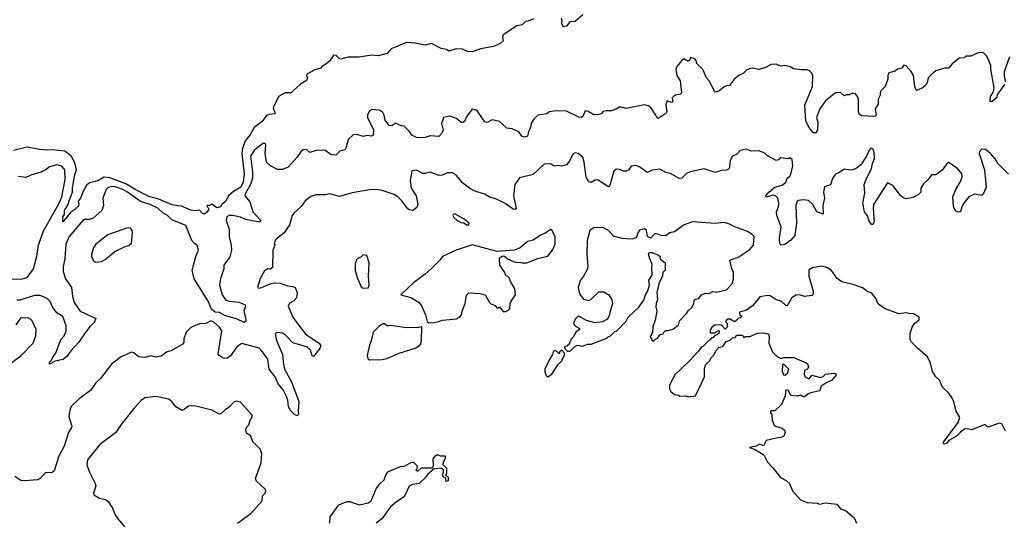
# Model space of a CAD drawing. Extents: x 2293878 to 2522763, y 823964 to 1006972.
# Tile 286 of 407: x 2431065 to 2439006, y 912485 to 916515. Entities that reach past the tile are written whole.
import ezdxf

# ---------------------------------------------------------------- set-up
doc = ezdxf.new("R2010")
doc.units = 0

msp = doc.modelspace()

# ---------------------------------------------------------------- linework, layer by layer
at = {"layer": '0CON20XD'}
for points in [[(2435207.5, 916522.5), (2435165, 916502.5), (2435145, 916500), (2435117, 916473), (2435073.9, 916466.1), (2434963, 916393), (2434958.8, 916375), (2434963.3, 916345), (2434938.3, 916321.7), (2434885, 916298.8), (2434785, 916278.8), (2434715, 916256), (2434677.3, 916257.3), (2434635, 916278), (2434585, 916280), (2434525, 916262.5), (2434505.9, 916275.9), (2434465, 916283.8), (2434385, 916323.3), (2434335, 916310), (2434255, 916326.7), (2434185, 916331.2), (2434060.8, 916279.2), (2434027.7, 916242.3), (2433955.8, 916224.2), (2433905, 916230), (2433801.7, 916211.7), (2433715, 916213.8), (2433655, 916196.7), (2433641.7, 916201.7), (2433617, 916227), (2433595, 916228), (2433565, 916183.3), (2433535, 916156.7), (2433502, 916138), (2433492.5, 916125), (2433445, 916110), (2433380, 916075), (2433377.5, 916065), (2433386.2, 916045), (2433376.7, 916025), (2433330, 915995), (2433275, 915948), (2433255, 915926), (2433205, 915925.5), (2433153.3, 915895), (2433110, 915805), (2433113.3, 915785), (2433126, 915765), (2433123, 915757), (2433075, 915751.4), (2433055, 915742), (2433020, 915695), (2432955.8, 915644.2), (2432922.1, 915585), (2432881.9, 915538.1), (2432862.6, 915475), (2432857.5, 915435), (2432875, 915272.5), (2432866.5, 915205), (2432848, 915165), (2432790.3, 915129.7), (2432752.6, 915097.4), (2432725, 915048.8), (2432695.8, 915024.2), (2432683.3, 915005), (2432655, 914998), (2432615, 915026.7), (2432595, 915016.7), (2432575, 915017.5), (2432590, 914985), (2432575, 914961.2), (2432555, 914946.7), (2432535, 914953.3), (2432515, 914978.8), (2432475, 914974.4), (2432445, 914978.9), (2432370.5, 915010.5), (2432345, 915014.5), (2432295, 915021.1), (2432188.1, 915068.1), (2432105, 915088.8), (2431995, 915144.2), (2431921.3, 915191.3), (2431790.8, 915240.8), (2431745.9, 915244.1), (2431695, 915215.5), (2431631.4, 915198.6), (2431606.2, 915183.8), (2431570.8, 915119.2), (2431555.7, 915074.3), (2431535, 915052.5), (2431540.8, 915025), (2431537.6, 915012.4), (2431510, 914985), (2431476.7, 914963.3), (2431413.8, 914883.8), (2431413.3, 914925), (2431426.7, 914943.3), (2431426, 914975), (2431456.7, 915023.3), (2431463.1, 915055), (2431491.2, 915125), (2431490.7, 915155), (2431507.7, 915255), (2431523.2, 915303.2), (2431509.5, 915359.5), (2431481.2, 915411.2), (2431427.5, 915455), (2431326.1, 915466.1), (2431285, 915461.8), (2431227, 915467), (2431125, 915488.2), (2431015, 915460.6)], [(2435606.4, 916553.6), (2435545, 916500), (2435503, 916497), (2435475, 916462.5), (2435448.3, 916458.3), (2435436.7, 916485), (2435440, 916515), (2435432.5, 916525)], [(2439008.6, 915991.4), (2438951.2, 915915), (2438942.5, 915885), (2438907.5, 915855), (2438893.3, 915855), (2438894, 915895), (2438918.1, 915931.9), (2438924.3, 915965), (2438897.1, 916115), (2438897.8, 916145), (2438865, 916220), (2438835, 916250), (2438795, 916248.6), (2438735, 916221.2), (2438695, 916220), (2438683.3, 916206.7), (2438642.5, 916205), (2438585, 916160), (2438556.1, 916123.9), (2438525, 916123.3), (2438455, 916103.3), (2438421.2, 916075), (2438392.6, 916047.4), (2438383.3, 916005), (2438372.7, 915987.3), (2438350.9, 915969.1), (2438305, 915946), (2438295, 915947.5), (2438283.5, 915975), (2438272.9, 916065), (2438255, 916096.7), (2438215, 916142.5), (2438195, 916147.5), (2438180, 916125), (2438145, 916116.2), (2438125, 916098.8), (2438075, 916087.5), (2438066.7, 916065), (2438066, 916035), (2438046.2, 915975), (2438014, 915945), (2438005, 915927.5), (2438003.8, 915905), (2437990, 915875), (2437989.2, 915835), (2437965.6, 915795), (2437971.4, 915748.6), (2437965, 915736.7), (2437955, 915734), (2437855, 915740), (2437835, 915752), (2437828.9, 915775), (2437830, 915875), (2437822.5, 915895), (2437805, 915916), (2437785, 915923.8), (2437755, 915908.8), (2437730.7, 915909.3), (2437715, 915900), (2437685, 915926.7), (2437645, 915926), (2437565, 915861.4), (2437519.6, 915795), (2437492.5, 915725), (2437502.9, 915685), (2437500, 915625), (2437485, 915602.5), (2437465, 915602), (2437431.9, 915645), (2437405.5, 915695.5), (2437396.4, 915825), (2437458.8, 915975), (2437462.2, 916065), (2437454.3, 916085), (2437435, 916101.9), (2437415, 916110.6), (2437365, 916110.8), (2437305, 916120), (2437280, 916135), (2437235, 916146.2), (2437205, 916141.2), (2437165, 916156.2), (2437125, 916153.8), (2437075, 916126), (2437025, 916114), (2436975, 916124), (2436958.8, 916121.2), (2436930.3, 916109.7), (2436903.3, 916085), (2436864.3, 916065.7), (2436830.7, 916039.3), (2436790, 915985), (2436765, 915982.5), (2436746.4, 915973.6), (2436705, 915937.5), (2436675, 915930), (2436667.5, 915935), (2436628.3, 916018.3), (2436604.2, 916045), (2436575, 916112.5), (2436525, 916162.5), (2436520, 916185), (2436509.3, 916199.3), (2436475, 916210), (2436467.5, 916185), (2436450.7, 916180.7), (2436425, 916200), (2436405, 916186.7), (2436365, 916137.5), (2436356.2, 916115), (2436366.2, 916065), (2436391.7, 916021.7), (2436403.3, 915925), (2436392.5, 915915), (2436354.3, 915905.7), (2436336.7, 915895), (2436327.5, 915885), (2436332.5, 915855), (2436325, 915847.5), (2436285, 915860), (2436276.2, 915825), (2436283.3, 915775), (2436279.5, 915760.5), (2436215, 915717.5), (2436205, 915722.5), (2436196.2, 915746.2), (2436155.5, 915805.5), (2436135, 915819.2), (2436105, 915827.1), (2435955, 915800), (2435905, 915813.3), (2435875.9, 915794.1), (2435835, 915778.8), (2435795, 915781.2), (2435770, 915775), (2435754, 915756), (2435735, 915749.2), (2435695, 915748.8), (2435650, 915775), (2435625, 915780), (2435606.7, 915735), (2435593.6, 915726.4), (2435575, 915728.8), (2435475, 915777.5), (2435385, 915780.8), (2435338.3, 915771.7), (2435315, 915756.2), (2435245, 915744), (2435214.6, 915715.4), (2435189.7, 915680.3), (2435184.2, 915645.8), (2435167.7, 915612.3), (2435160, 915575), (2435135, 915566.2), (2435115.8, 915575.8), (2435090.5, 915610.5), (2435035.7, 915635.7), (2434995, 915640), (2434935, 915693.3), (2434876.1, 915706.1), (2434835, 915686.2), (2434815, 915691.2), (2434756.6, 915776.6), (2434745, 915786.2), (2434715, 915792.5), (2434672.4, 915737.6), (2434653.3, 915695), (2434640, 915685), (2434625, 915686.2), (2434588.5, 915718.5), (2434535, 915738.1), (2434482.5, 915727.5), (2434467.5, 915677.5), (2434480, 915625), (2434470.7, 915599.3), (2434445, 915574), (2434375, 915577.5), (2434335, 915564.2), (2434298.3, 915561.7), (2434265, 915566), (2434228, 915585), (2434207, 915617), (2434166.9, 915656.9), (2434145, 915659.2), (2434095, 915680), (2434065, 915660), (2434045, 915661.2), (2434012.5, 915705), (2434005.6, 915745), (2433990.7, 915770.7), (2433965, 915785.7), (2433905, 915790), (2433885, 915780), (2433870, 915745), (2433868.8, 915725), (2433917, 915627), (2433916.9, 915583.1), (2433905, 915576), (2433865, 915580), (2433835, 915573.3), (2433785, 915588.1), (2433753.2, 915586.8), (2433715, 915548.8), (2433694.3, 915475.7), (2433685, 915466.2), (2433646.7, 915455), (2433615, 915421.2), (2433577.5, 915425), (2433525, 915463.3), (2433455, 915461.2), (2433405, 915442.5), (2433380, 915465), (2433355, 915468.8), (2433335, 915453.3), (2433303.4, 915406.6), (2433231.2, 915325), (2433185, 915306), (2433145, 915308), (2433086.8, 915336.8), (2433056, 915365), (2433044.3, 915435), (2433050, 915505), (2433045, 915516.7), (2433025, 915516.2), (2432955, 915460), (2432925.9, 915415), (2432942.6, 915285), (2432943.2, 915236.8), (2432927.4, 915185), (2432885.3, 915115), (2432879.5, 915095), (2432919.6, 915045), (2432944.1, 914965), (2433009.4, 914895), (2433005, 914884.6), (2432985, 914883.5), (2432885, 914904.7), (2432845, 914921.2), (2432785, 914935.3), (2432754.2, 914935.8), (2432735, 914924.2), (2432728.9, 914895), (2432753.5, 914825), (2432754.3, 914765), (2432771.2, 914695), (2432773.5, 914655), (2432758.3, 914601.7), (2432710.6, 914535), (2432710.6, 914505), (2432684.6, 914424.6), (2432675.8, 914375), (2432698.1, 914295), (2432725, 914255.9), (2432754.5, 914244.5), (2432835.2, 914235.2), (2432883.8, 914215), (2432885.8, 914205), (2432871.2, 914165), (2432885.4, 914115), (2432887.5, 914082.5), (2432875, 914073.8), (2432812.9, 914102.9), (2432725, 914125.8), (2432675, 914153.3), (2432642.5, 914155), (2432610.6, 914180.6), (2432584.8, 914245), (2432471.1, 914425), (2432455.2, 914495), (2432486.3, 914603.7), (2432507.3, 914655), (2432495, 914697.5), (2432475, 914708.8), (2432453.2, 914733.2), (2432405, 914856.2), (2432290.9, 914900.9), (2432256.6, 914936.6), (2432218.3, 914958.3), (2432177.9, 914995), (2432116.5, 915025), (2432039.5, 915049.5), (2431933.4, 915123.4), (2431896.2, 915145), (2431835, 915166.8), (2431801.2, 915168.8), (2431775, 915160), (2431762.1, 915145), (2431735.7, 915075.7), (2431740, 915015), (2431726.5, 914975), (2431656.8, 914913.2), (2431625, 914903.2), (2431587.3, 914902.7), (2431573.6, 914895), (2431463.8, 914765), (2431435.4, 914705), (2431429.4, 914585), (2431415.4, 914525), (2431415.4, 914485), (2431435, 914424), (2431481.9, 914355), (2431489.2, 914285), (2431502.8, 914235), (2431552.9, 914165), (2431678, 914105), (2431665, 914071.4), (2431630.8, 914039.2), (2431588.4, 913981.6), (2431541.9, 913915), (2431477.5, 913845), (2431443.3, 913795), (2431415, 913774), (2431350, 913760), (2431305, 913737.5), (2431305, 913752.5), (2431321.7, 913768.3), (2431335, 913798), (2431357.1, 913825), (2431396.7, 913935), (2431422.9, 913965), (2431438.5, 914001.5), (2431440.5, 914045), (2431412.1, 914122.1), (2431365, 914150.4), (2431328.5, 914198.5), (2431311.3, 914241.3), (2431285, 914266.2), (2431229.4, 914289.4), (2431185, 914290.3), (2431065, 914252.8), (2431045, 914253.1)], [(2439048.1, 916215), (2439004.6, 916095), (2439003.8, 916063.8), (2439013.1, 916015)], [(2437848.6, 915345), (2437815, 915317.1), (2437785, 915304.3), (2437765, 915300), (2437715, 915308.8), (2437671.2, 915278.8), (2437645, 915268.8), (2437619.2, 915235), (2437605, 915183.3), (2437555, 915166.7), (2437547.8, 915125), (2437556.7, 915075), (2437542.9, 915015), (2437545, 914947.5), (2437495, 914965.7), (2437462.9, 915025), (2437425.9, 915055.9), (2437385, 915061.6), (2437345, 915057.5), (2437335, 915050.6), (2437325.5, 915015), (2437329.6, 914875), (2437315.8, 914775), (2437285, 914738), (2437235, 914702.5), (2437207, 914697), (2437196.7, 914706.7), (2437193.1, 914753.1), (2437206.2, 914845), (2437170.8, 914935), (2437170, 914965), (2437185.3, 915004.7), (2437188.7, 915035), (2437180.4, 915075), (2437162, 915095), (2437140.6, 915099.4), (2437085, 915083.8), (2437084, 915095), (2437107.1, 915125), (2437155, 915162.9), (2437215, 915180), (2437243.6, 915205), (2437255, 915236.7), (2437276.1, 915253.9), (2437285, 915270), (2437300, 915335), (2437296.4, 915386.4), (2437275, 915400), (2437265, 915392.5), (2437205, 915400), (2437185.9, 915384.1), (2437165, 915378), (2437095.9, 915415.9), (2437075, 915438.6), (2437025, 915457.5), (2436965, 915454), (2436925, 915470), (2436875, 915460), (2436848.3, 915431.7), (2436813.3, 915415), (2436795, 915380), (2436789.2, 915325), (2436781.4, 915308.6), (2436765, 915300), (2436725, 915297.5), (2436675, 915281.2), (2436585, 915313.3), (2436471.2, 915288.8), (2436443.3, 915275), (2436405, 915236.7), (2436385, 915233.8), (2436315, 915273.3), (2436275, 915283.3), (2436228.6, 915308.6), (2436165, 915300), (2436125, 915282.5), (2436065, 915328), (2436035, 915339.2), (2435996.2, 915333.8), (2435975, 915301.2), (2435955, 915292), (2435935, 915294), (2435905, 915308), (2435875, 915310), (2435856.1, 915293.9), (2435825, 915180), (2435815, 915168), (2435725, 915222.2), (2435705, 915221.4), (2435675, 915201.1), (2435655, 915207.1), (2435633.9, 915243.9), (2435618.1, 915365), (2435605.6, 915405), (2435570, 915435), (2435545, 915440.8), (2435525, 915430), (2435500, 915375), (2435475, 915344), (2435435, 915334), (2435405, 915339.2), (2435375, 915334.3), (2435345, 915353.3), (2435295, 915350.8), (2435205, 915266.2), (2435095, 915238.8), (2435058.6, 915185), (2435047.1, 915095), (2435068.8, 914995), (2435060, 914985), (2435045, 914986.2), (2434981.1, 915031.1), (2434905, 915070), (2434853.4, 915083.4), (2434815, 915108), (2434745, 915128), (2434695, 915152.5), (2434635, 915200), (2434587.7, 915257.7), (2434555, 915280), (2434515, 915280), (2434475, 915261.9), (2434445, 915259.4), (2434375, 915284), (2434335.7, 915274.3), (2434315.7, 915275.7), (2434265, 915301.2), (2434227.5, 915295), (2434214.4, 915215), (2434223.3, 915155), (2434263.1, 915095), (2434275.6, 915025), (2434269.1, 915000.9), (2434235, 914976.7), (2434205, 914982), (2434195, 914990), (2434146.5, 915055), (2434115, 915086.7), (2434085, 915105.6), (2433988.3, 915138.3), (2433955, 915144), (2433905.9, 915145.9), (2433856.2, 915136.2), (2433745, 915118), (2433645, 915090), (2433565, 915110.5), (2433525, 915103.5), (2433455, 915102.5), (2433412.4, 915087.6), (2433367.5, 915055), (2433335, 915007.5), (2433276.7, 914955), (2433263.3, 914935), (2433239.5, 914860.5), (2433198, 914795), (2433133.3, 914745), (2433117.5, 914715), (2433122.5, 914695), (2433106.2, 914655), (2433103.3, 914515), (2433085, 914503.8), (2433065, 914506.2), (2433039.5, 914490.5), (2433005, 914426.2), (2432983.8, 914355), (2432995, 914350), (2433015, 914353.6), (2433091.8, 914388.2), (2433117.4, 914392.6), (2433165, 914391.1), (2433225, 914368.6), (2433265, 914364.2), (2433286.2, 914355), (2433303.8, 914315), (2433297.7, 914272.3), (2433275, 914246), (2433240.9, 914229.1), (2433228.8, 914205), (2433266.5, 914115), (2433368.8, 913978.8), (2433481.2, 913905), (2433494, 913885), (2433485, 913863.3), (2433435, 913797.5), (2433424.1, 913804.1), (2433410.4, 913850.4), (2433385, 913873.1), (2433268.6, 913908.6), (2433215, 913965.4), (2433186, 913986), (2433145, 913991.8), (2433125, 913983.3), (2433133.6, 913935), (2433185.3, 913815), (2433191, 913735), (2433201.2, 913695), (2433257.7, 913595), (2433317.1, 913435), (2433310.8, 913355), (2433313.8, 913335), (2433305, 913318.8), (2433285, 913326.7), (2433245, 913366.2), (2433231.8, 913395), (2433228.5, 913445), (2433220.1, 913470.1), (2433189.2, 913529.2), (2433148.7, 913578.7), (2433125.8, 913635), (2433077.6, 913695), (2433065, 913775.6), (2433015, 913846.9), (2432995, 913865.5), (2432855, 913902.9), (2432815, 913877.5), (2432766.1, 913803.9), (2432735, 913782.4), (2432704.7, 913784.7), (2432674, 913805), (2432666.7, 913816.7), (2432695.3, 914005.3), (2432675.7, 914035), (2432629.6, 914075), (2432606.7, 914085), (2432565, 914065.6), (2432515, 914060.8), (2432445, 914031.2), (2432406.8, 913993.2), (2432388.7, 913941.3), (2432387.9, 913912.1), (2432375, 913894.2), (2432286.7, 913845), (2432255, 913835.8), (2432205, 913800), (2432165, 913794), (2432125, 913803.8), (2432075, 913790), (2432025, 913796.7), (2431985, 913827.5), (2431965, 913833.3), (2431883.3, 913795), (2431805, 913736), (2431715, 913620), (2431675, 913582), (2431636, 913524), (2431545, 913456.9), (2431480, 913395), (2431468.1, 913365), (2431461.9, 913315), (2431483.8, 913236.2), (2431482, 913225), (2431458.6, 913185), (2431422.5, 913075), (2431380, 912995), (2431343.8, 912875), (2431325, 912858.8), (2431275, 912861.2), (2431255, 912841.2), (2431230, 912815), (2431207, 912803), (2431105, 912794.2), (2431075, 912798.8), (2431025, 912830)], [(2439039.4, 915269.4), (2438954.1, 915354.1), (2438932.3, 915392.3), (2438895, 915436), (2438855, 915468), (2438825, 915471.2), (2438807.3, 915452.7), (2438804.3, 915435), (2438845.8, 915305), (2438860, 915165), (2438840.7, 915119.3), (2438822.5, 915097.5), (2438765, 915108), (2438720, 915085), (2438678.8, 915035), (2438662.5, 915005), (2438653.6, 914966.4), (2438635, 914961.2), (2438615, 914970), (2438596, 915005), (2438591.9, 915085), (2438614.6, 915145.4), (2438650, 915205), (2438665.8, 915245), (2438665.8, 915265), (2438655, 915282.5), (2438625, 915316.7), (2438555, 915362.5), (2438545, 915357.5), (2438505, 915302.5), (2438455, 915262.5), (2438440, 915265), (2438420, 915265), (2438392.5, 915225), (2438355, 915190), (2438334.3, 915155.7), (2438334.2, 915125), (2438315, 915104), (2438268.3, 915081.7), (2438215, 915070.8), (2438195, 915075.8), (2438167.9, 915097.9), (2438107.7, 915177.7), (2438065, 915200), (2437952.5, 915025), (2437949.1, 914995), (2437955.7, 914884.3), (2437945, 914863.3), (2437935, 914863.8), (2437915, 914890), (2437902, 914932), (2437878.1, 914965), (2437864.4, 915035), (2437882.2, 915115), (2437876.7, 915185), (2437888.3, 915221.7), (2437935.2, 915314.8), (2437942.1, 915355), (2437959.6, 915395), (2437957.4, 915447.4), (2437945, 915473.3), (2437935, 915480), (2437925, 915473.3), (2437915, 915462.5), (2437895.8, 915415), (2437848.6, 915345)], [(2430885, 914425.8), (2431075, 914423.1), (2431124.1, 914435.9), (2431176.5, 914505), (2431201.6, 914605), (2431216, 914695), (2431257, 914813), (2431378.1, 915025), (2431403.8, 915085), (2431430, 915225), (2431427.8, 915305), (2431405, 915334.4), (2431365, 915344.4), (2431305, 915327.1), (2431275.3, 915304.7), (2431235, 915285.3), (2431155, 915261.5), (2431115, 915242.9), (2431055, 915251.2)], [(2434675, 914857.5), (2434685, 914860), (2434690, 914875), (2434650, 914905), (2434575, 914948.8), (2434560, 914945), (2434557.5, 914935), (2434565, 914920), (2434592.5, 914895), (2434625, 914880), (2434647.5, 914877.5), (2434675, 914857.5)], [(2431675, 914558), (2431725, 914564.2), (2431755, 914579.4), (2431832, 914645), (2431914.4, 914685.6), (2431945.6, 914694.4), (2431966.8, 914713.2), (2431975.5, 914795.5), (2431971.9, 914815), (2431955.5, 914835.5), (2431925, 914834.3), (2431775, 914780.5), (2431679.4, 914705), (2431660, 914675), (2431644.2, 914625), (2431644.3, 914605), (2431660, 914570), (2431675, 914558)], [(2434365, 914070), (2434405, 914073.3), (2434435, 914076.7), (2434475, 914091.2), (2434587.7, 914102.3), (2434612.5, 914115), (2434627.5, 914135), (2434632.5, 914165), (2434657.5, 914225), (2434668.3, 914291.7), (2434688.3, 914311.7), (2434775, 914307.5), (2434820, 914295), (2434853.6, 914233.6), (2434865, 914222.5), (2434898.3, 914208.3), (2434911.7, 914191.7), (2434925, 914190), (2434935, 914200), (2434965, 914160), (2434985, 914160), (2435010, 914175), (2435017.5, 914185), (2435020, 914225), (2435027.5, 914245), (2435062.5, 914295), (2435057.5, 914345), (2435023, 914403), (2435015, 914430), (2435000, 914445), (2434985, 914450), (2434976.7, 914475), (2434936.7, 914535), (2434933.3, 914586.7), (2434937.5, 914595), (2434955, 914607.5), (2434969.3, 914609.3), (2435005, 914583.3), (2435065, 914557.5), (2435095, 914560), (2435117, 914553), (2435155, 914552.5), (2435245, 914587.5), (2435323.6, 914606.4), (2435363.3, 914655), (2435383.3, 914705), (2435382.5, 914765), (2435355, 914822.5), (2435345, 914822.5), (2435300.9, 914789.1), (2435265, 914775.7), (2435205, 914735.8), (2435162.5, 914725), (2435141.4, 914708.6), (2435102.5, 914675), (2435055, 914655.8), (2434915, 914646.2), (2434715, 914700), (2434585, 914655.8), (2434474.4, 914605.6), (2434455, 914576.7), (2434384.2, 914505.8), (2434335, 914461.2), (2434243.3, 914395), (2434140, 914295), (2434220, 914275), (2434285, 914236.7), (2434306.1, 914206.1), (2434337.5, 914135), (2434351.7, 914081.7), (2434365, 914070)], [(2435505, 913840), (2435541.7, 913878.3), (2435565, 913890), (2435605, 913882.5), (2435645, 913897.5), (2435675, 913897.5), (2435800, 913945), (2435815, 913960), (2435830, 913965), (2435865, 914000), (2435878.3, 914001.7), (2435955, 914082.5), (2435972.5, 914115), (2436057.5, 914195), (2436098.3, 914251.7), (2436112.5, 914295), (2436131.7, 914328.3), (2436143.3, 914375), (2436140, 914415), (2436166.7, 914455), (2436162.5, 914515), (2436167, 914543), (2436146.7, 914585), (2436137.5, 914625), (2436143, 914637), (2436165, 914637.5), (2436217, 914617), (2436230, 914605), (2436227.5, 914595), (2436233.6, 914583.6), (2436270, 914555), (2436270, 914495), (2436252.5, 914475), (2436250, 914445), (2436223.3, 914395), (2436203.3, 914315), (2436208.8, 914255), (2436197.5, 914225), (2436196.7, 914195), (2436203.3, 914165), (2436189.3, 914090.7), (2436171.7, 914038.3), (2436167.5, 913995), (2436150, 913955), (2436160, 913945), (2436160, 913935), (2436177, 913923), (2436191.7, 913938.3), (2436210, 913945), (2436230, 913975), (2436255, 913980), (2436261.7, 913998.3), (2436273, 914007), (2436295, 914007.5), (2436338.3, 914021.7), (2436377.5, 914055), (2436387.5, 914085), (2436443.3, 914145), (2436455, 914167.5), (2436487.5, 914195), (2436502.5, 914225), (2436505, 914250), (2436515, 914260), (2436543, 914267), (2436563.9, 914296.1), (2436595, 914310), (2436625, 914307.5), (2436655, 914323.3), (2436685, 914317.5), (2436765, 914336.7), (2436812.5, 914385), (2436823.3, 914425), (2436823.3, 914475), (2436808, 914505), (2436791.2, 914575), (2436865, 914601.4), (2436955, 914661.4), (2436982.5, 914695), (2436988.5, 914765), (2436972.6, 914782.6), (2436936, 914806), (2436833.2, 914843.2), (2436785, 914869.2), (2436745, 914880), (2436675, 914870), (2436492.5, 914885), (2436425, 914860.6), (2436346.6, 914803.4), (2436306.7, 914795), (2436275, 914771.2), (2436235, 914773.8), (2436195, 914789.2), (2436183.8, 914785), (2436155, 914753.8), (2436128.8, 914765), (2436121.2, 914815), (2436105, 914828.8), (2436065, 914816.7), (2436051.2, 914795), (2436043.6, 914766.4), (2436033.8, 914756.2), (2436015, 914748), (2435985, 914745.7), (2435925, 914749.2), (2435855, 914770), (2435814, 914815), (2435765, 914838.9), (2435695, 914836.7), (2435662.5, 914815), (2435641.2, 914735), (2435638.8, 914625), (2435646.7, 914525), (2435640.7, 914499.3), (2435613.3, 914445), (2435587.5, 914415), (2435573.3, 914375), (2435570, 914355), (2435580, 914305), (2435611.7, 914261.7), (2435655, 914250), (2435675, 914260), (2435735, 914320), (2435775, 914321.2), (2435816.2, 914295), (2435840, 914255), (2435846.1, 914223.9), (2435823.6, 914156.4), (2435822.5, 914135), (2435805, 914100), (2435765, 914077.5), (2435705, 914068.8), (2435635, 914088.8), (2435575, 914122.5), (2435560, 914115), (2435545, 914100), (2435532.5, 914065), (2435540.7, 914050.7), (2435580, 914025), (2435580, 914015), (2435553.6, 913996.4), (2435530, 913955), (2435510, 913935), (2435510, 913925), (2435500, 913915), (2435498.3, 913901.7), (2435478.3, 913881.7), (2435460, 913875), (2435461.7, 913861.7), (2435481.7, 913841.7), (2435505, 913840)], [(2433835, 914350), (2433875, 914353.3), (2433883.3, 914375), (2433877.5, 914445), (2433882.5, 914555), (2433865, 914612.5), (2433835, 914617.5), (2433815, 914600), (2433795, 914592.5), (2433782.3, 914577.7), (2433771.2, 914545), (2433770, 914495), (2433786.7, 914435), (2433819.3, 914359.3), (2433835, 914350)], [(2439016.7, 913195), (2438985.8, 913255.8), (2438965, 913261.2), (2438885, 913230), (2438871.2, 913231.2), (2438855, 913247.5), (2438845, 913247.5), (2438745, 913206.7), (2438705.7, 913215.7), (2438685, 913211.1), (2438651.7, 913188.3), (2438619.4, 913155), (2438560, 913120), (2438545, 913102.9), (2438525, 913092), (2438515, 913093.3), (2438515, 913106.2), (2438635, 913266.2), (2438646.2, 913305), (2438617.9, 913357.9), (2438598.8, 913435), (2438577.5, 913475), (2438556.7, 913505), (2438505, 913552.5), (2438486.7, 913605), (2438453.3, 913635), (2438426.4, 913676.4), (2438410, 913745), (2438386.1, 913796.1), (2438306.1, 913866.1), (2438257.5, 913915), (2438247.5, 913935), (2438247.5, 913985), (2438262.5, 914035), (2438283.6, 914066.4), (2438320, 914095), (2438320, 914115), (2438275, 914142.5), (2438235, 914143.8), (2438215, 914151.2), (2438155, 914143.3), (2438045, 914184), (2438001.2, 914211.2), (2437983.3, 914235), (2437973.6, 914263.6), (2437935, 914312.5), (2437905, 914320), (2437861.2, 914351.2), (2437795, 914377.5), (2437695, 914399.4), (2437658.7, 914428.7), (2437612.4, 914492.4), (2437575, 914515.8), (2437535, 914525.8), (2437457.7, 914512.3), (2437430, 914495), (2437430, 914445), (2437464, 914325), (2437463.8, 914305), (2437455, 914290), (2437395, 914282), (2437355, 914296), (2437325, 914293.3), (2437290, 914270), (2437255, 914207.5), (2437245, 914210), (2437207.5, 914245), (2437166.1, 914256.1), (2437116.4, 914286.4), (2437095, 914290), (2437035, 914280), (2436975, 914206.7), (2436927, 914173), (2436870, 914155), (2436871.7, 914131.7), (2436890, 914125), (2436875, 914110), (2436861.7, 914108.3), (2436835, 914080), (2436825, 914080), (2436795, 914100), (2436775, 914100), (2436760, 914085), (2436760, 914075), (2436770, 914065), (2436770, 914035), (2436755, 914020), (2436730, 914045)], [(2430935, 913701.5), (2431075, 913804), (2431172, 913905), (2431196, 913965), (2431197.3, 914017.3), (2431166.2, 914085), (2431155, 914096.7), (2431135, 914106.7), (2431075, 914110), (2431033.3, 914055)], [(2433885, 913772.5), (2433985, 913773.8), (2434025, 913782), (2434125, 913826), (2434254.1, 913865.9), (2434285.8, 913884.2), (2434299.5, 913900.5), (2434306.1, 913923.9), (2434308.3, 914038.3), (2434285, 914032.5), (2434185, 914030), (2434055, 914047.5), (2434035, 914042.5), (2434005, 914062.5), (2433995, 914062.5), (2433965, 914042.5), (2433916.4, 913993.6), (2433900, 913925), (2433885, 913890), (2433867.5, 913805), (2433873, 913783), (2433885, 913772.5)], [(2436730, 914045), (2436721.7, 914051.7), (2436675, 914052.5), (2436645, 914030), (2436632.5, 914005), (2436635, 913990), (2436675, 913990), (2436685, 914000), (2436707.5, 914007.5), (2436705, 913980), (2436695, 913980), (2436685, 913970), (2436671.7, 913968.3), (2436655, 913950), (2436645, 913950), (2436635, 913930), (2436625, 913930), (2436575, 913880), (2436563.6, 913876.4), (2436539.3, 913840.7), (2436466.4, 913763.6), (2436345, 913647.5), (2436306.7, 913565), (2436307, 913537), (2436317.5, 913515), (2436345, 913492.5), (2436377, 913487), (2436388.3, 913478.3), (2436435, 913480), (2436455, 913472.5), (2436515, 913480), (2436587.5, 913635), (2436587.5, 913695), (2436595, 913730), (2436635, 913770), (2436640, 913785), (2436667, 913813), (2436680, 913845), (2436705, 913870), (2436735, 913880), (2436761.7, 913918.3), (2436795, 913930), (2436815, 913950), (2436838.3, 913951.7), (2436845, 913970), (2436895, 913970), (2436905, 913950), (2436915, 913960), (2436955, 913960), (2437015, 913987.5), (2437055, 913990), (2437105, 913980), (2437110, 913955), (2437106.7, 913906.7), (2437136.7, 913835), (2437176.7, 913795), (2437205, 913782.5), (2437225, 913790), (2437309.3, 913789.3), (2437408.3, 913748.3), (2437418.3, 913738.3), (2437426.1, 913713.9), (2437417.5, 913695), (2437393.3, 913685), (2437393, 913657), (2437400, 913635), (2437425, 913620), (2437435, 913620), (2437455, 913647.5), (2437525, 913630), (2437545, 913637.5), (2437565, 913656.7), (2437635, 913662.5), (2437647.5, 913657.5), (2437646.7, 913645), (2437612.5, 913605), (2437575, 913588.8), (2437527.5, 913555), (2437518.3, 913521.7), (2437445, 913506.2), (2437422.9, 913497.1), (2437395, 913473.3), (2437385, 913472.5), (2437365, 913487.5), (2437335, 913477.5), (2437285, 913482.5), (2437265.7, 913525), (2437245, 913530), (2437238.5, 913481.5), (2437208.3, 913411.7), (2437155, 913360), (2437125, 913360), (2437120, 913355), (2437120, 913345), (2437131.7, 913331.7), (2437133.3, 913285), (2437150, 913245), (2437160, 913235), (2437215, 913220), (2437232.5, 913205), (2437237.5, 913185), (2437227.5, 913155), (2437205, 913143.8), (2437165, 913140), (2437085, 913120), (2437065, 913077.5), (2437035, 913090), (2437005, 913076), (2436950, 913065), (2436997.7, 913047.7), (2437067.5, 913005), (2437096.7, 912945), (2437140.3, 912900.3), (2437201.7, 912821.7), (2437247.6, 912797.6), (2437274.5, 912774.5), (2437296.9, 912715), (2437361.2, 912641.2), (2437415, 912619.4), (2437495.9, 912615.9), (2437516.4, 912606.4), (2437565, 912616.7), (2437655, 912607.5), (2437685, 912570), (2437726.1, 912556.1), (2437796.4, 912496.4), (2437813.3, 912455)], [(2435325, 913633.3), (2435356.2, 913655), (2435405, 913730), (2435440, 913765), (2435440, 913775), (2435460, 913805), (2435460, 913825), (2435438.3, 913848.3), (2435421.7, 913838.3), (2435415, 913820), (2435395, 913840), (2435377, 913847), (2435367.5, 913835), (2435362.5, 913815), (2435336.7, 913775), (2435301.2, 913695), (2435300, 913675), (2435310, 913645), (2435325, 913633.3)], [(2437235, 913647.5), (2437245, 913653.3), (2437257.5, 913665), (2437267.5, 913695), (2437225, 913740), (2437218.3, 913731.7), (2437215, 913680), (2437225, 913650), (2437235, 913647.5)], [(2432821.2, 912455), (2432927.8, 912532.2), (2433021.2, 912635), (2433024, 912675), (2433043.6, 912696.4), (2433050, 912715), (2433045, 912727.5), (2432975, 912792.5), (2432967.5, 912815), (2433011.7, 912941.7), (2433017.5, 913015), (2433005, 913050), (2432945, 913110), (2432930, 913155), (2432895, 913180), (2432887.5, 913205), (2432893, 913227), (2432911.7, 913248.3), (2432922.5, 913285), (2432940, 913305), (2432938.8, 913325), (2432845, 913428.8), (2432812.3, 913437.7), (2432795, 913433.8), (2432781.4, 913418.6), (2432757.9, 913392.1), (2432720.9, 913369.1), (2432686.7, 913335), (2432675, 913332.5), (2432615, 913366.2), (2432475, 913400), (2432425, 913398), (2432395, 913372.5), (2432373.9, 913363.9), (2432325, 913391.2), (2432288.7, 913438.7), (2432265, 913453.1), (2432165, 913476.9), (2432075, 913465.8), (2432048, 913445), (2431988.7, 913381.3), (2431889.7, 913260.3), (2431837.2, 913182.8), (2431711.5, 913088.5), (2431611.4, 912965), (2431605.7, 912925), (2431628.1, 912865), (2431674.4, 912775), (2431678.6, 912755), (2431674.2, 912735), (2431658.8, 912695), (2431661.7, 912681.7), (2431707.5, 912655), (2431755.8, 912645.8), (2431779.3, 912629.3), (2431813.6, 912573.6), (2431835, 912520), (2431857.5, 912485), (2431910, 912425)], [(2433567.3, 912455), (2433567.5, 912505), (2433637.3, 912602.7), (2433705, 912628), (2433725, 912627.5), (2433805, 912601.2), (2433875, 912616.9), (2433898.1, 912635), (2433939.5, 912730.5), (2433969.4, 912770.6), (2434005, 912803.3), (2434020.7, 912849.3), (2434040.3, 912869.7), (2434135, 912910), (2434165, 912912.5), (2434227, 912947), (2434240, 912945), (2434270, 912915), (2434268.3, 912891.7), (2434260, 912885), (2434275, 912872.5), (2434305, 912900), (2434395, 912900), (2434402.5, 912915), (2434398.3, 912971.7), (2434420.7, 912999.3), (2434435, 913006.7), (2434457, 912997), (2434495, 912997.5), (2434497.5, 912975), (2434480, 912945), (2434477, 912927), (2434506.2, 912896.2), (2434507.5, 912852.5), (2434500, 912845), (2434520, 912825), (2434520, 912795), (2434505, 912790), (2434498.3, 912818.3), (2434485, 912822.5), (2434475, 912840), (2434482.5, 912865), (2434482.5, 912885), (2434475, 912892.5), (2434465, 912896.7), (2434407, 912893), (2434353.6, 912846.4), (2434335, 912818.8), (2434286.7, 912775), (2434233, 912767), (2434207, 912753), (2434165.6, 912665), (2434103.1, 912626.9), (2434054.2, 912585.8), (2433985, 912489.4), (2433939.4, 912455)]]:
    msp.add_lwpolyline(points, dxfattribs=at)

doc.saveas('drawing.dxf')
